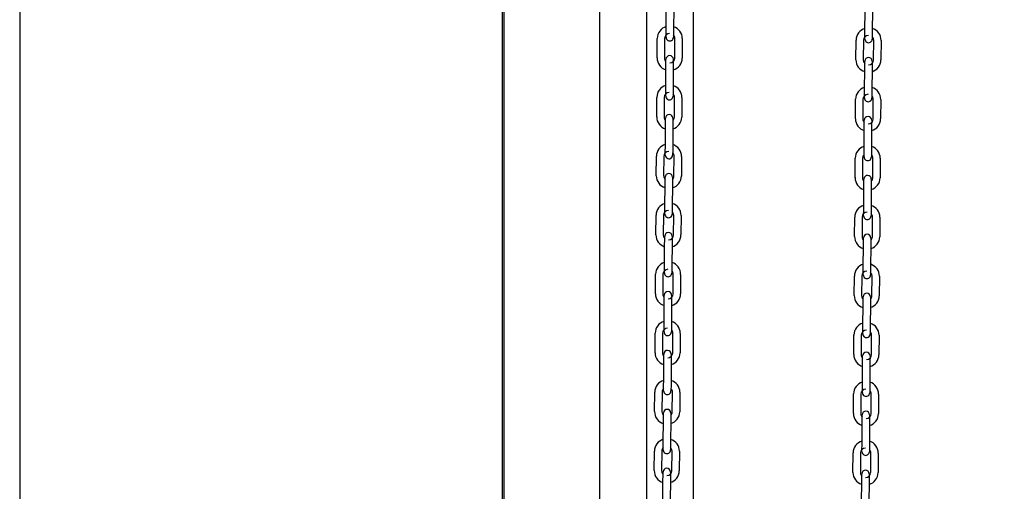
# Model space of a CAD drawing. Header units: inches. Extents: x 170 to 312, y 215 to 248.
# Tile 287 of 656: x 209.39 to 210.442, y 241.756 to 242.26. Entities that reach past the tile are written whole.
import ezdxf

# ---------------------------------------------------------------- set-up
doc = ezdxf.new("R2010")
doc.units = ezdxf.units.IN
doc.header["$LTSCALE"] = 0.25
doc.header["$MEASUREMENT"] = 0
doc.layers.add('ANNOTATIONS', color=1, linetype='Continuous')
doc.layers.add('MOTOR RH', color=7, linetype='Continuous')
doc.styles.add('ARIAL', font='arial.ttf', dxfattribs={"height": 0.09375})
doc.dimstyles.new('STANDARD$0', dxfattribs={"dimtxt": 0.09375, "dimasz": 0.09375, "dimexe": 0.03125, "dimexo": 0.046875, "dimgap": 0.09, "dimtad": 0, "dimtih": 1, "dimtoh": 1, "dimdec": 4, "dimzin": 0, "dimdsep": 46, "dimtxsty": 'ARIAL', "dimcen": 0.09, "dimadec": 0, "dimazin": 0, "dimtfac": 1, "dimtdec": 4, "dimtofl": 0, "dimtmove": 0, "dimatfit": 1, "dimfxl": 1, "dimtolj": 1, "dimtzin": 0, "dimarcsym": 0})

# ---------------------------------------------------------------- blocks, each defined once
blk = doc.blocks.new('*D26')
at = {"layer": 'ANNOTATIONS', "color": 0, "lineweight": -2, "transparency": 16777216}
for p, q in [((209.953, 244.125), (211.799, 244.125)), ((211.7677, 244.0313), (211.7677, 242.3317)), ((211.7677, 240.1972), (211.7677, 241.8968)), ((211.0372, 240.1034), (211.799, 240.1034))]:
    blk.add_line(p, q, dxfattribs=at)
at = {"layer": 'ANNOTATIONS', "color": 0, "transparency": 16777216}
for points in [[(211.7521, 244.0313), (211.7833, 244.0313), (211.7677, 244.125)], [(211.7521, 240.1972), (211.7833, 240.1972), (211.7677, 240.1034)]]:
    blk.add_solid(points, dxfattribs=at)
at = {"layer": 'defpoints', "color": 0, "transparency": 16777216}
for p in [(209.9061, 244.125), (210.9903, 240.1034), (211.7677, 240.1034)]:
    blk.add_point(p, dxfattribs=at)
at = {"layer": 'ANNOTATIONS', "color": 0, "transparency": 16777216, "insert": (211.7677, 242.1142), "char_height": 0.09375, "attachment_point": 5, "style": 'ARIAL'}
blk.add_mtext('\\A1;OPENING\\PHEIGHT', dxfattribs=at)
blk = doc.blocks.new('*D27')
at = {"layer": 'ANNOTATIONS', "color": 0, "lineweight": -2, "transparency": 16777216}
for p, q in [((209.953, 244.961), (212.4539, 244.961)), ((212.4227, 244.8673), (212.4227, 242.7497)), ((212.4227, 240.1972), (212.4227, 242.3148)), ((211.9575, 240.1034), (212.4539, 240.1034))]:
    blk.add_line(p, q, dxfattribs=at)
at = {"layer": 'ANNOTATIONS', "color": 0, "transparency": 16777216}
for points in [[(212.4071, 244.8673), (212.4383, 244.8673), (212.4227, 244.961)], [(212.4071, 240.1972), (212.4383, 240.1972), (212.4227, 240.1034)]]:
    blk.add_solid(points, dxfattribs=at)
at = {"layer": 'defpoints', "color": 0, "transparency": 16777216}
for p in [(209.9061, 244.961), (211.9107, 240.1034), (212.4227, 240.1034)]:
    blk.add_point(p, dxfattribs=at)
at = {"layer": 'ANNOTATIONS', "color": 0, "transparency": 16777216, "insert": (212.4227, 242.5322), "char_height": 0.09375, "attachment_point": 5, "style": 'ARIAL'}
blk.add_mtext('\\A1;TOTAL\\PHEIGHT', dxfattribs=at)

msp = doc.modelspace()

# ---------------------------------------------------------------- linework, layer by layer
at = {"layer": 'MOTOR RH'}
for p, q in [((209.39049, 245.60178), (209.39049, 240.10342)), ((209.90612, 240.10342), (209.90612, 245.60178)), ((209.90795, 240.1061), (209.90795, 244.91339)), ((210.01014, 240.1061), (210.01014, 244.91339)), ((210.06017, 244.63662), (210.06017, 240.10342)), ((210.1102, 240.1061), (210.1102, 244.29598)), ((210.08113, 242.25029), (210.08128, 242.27115)), ((210.08916, 242.2711), (210.08901, 242.25023)), ((210.29348, 242.24832), (210.29363, 242.26919)), ((210.30151, 242.26913), (210.30136, 242.24826)), ((210.07146, 242.21886), (210.07161, 242.23973)), ((210.07948, 242.23967), (210.07934, 242.2188)), ((210.08107, 242.24104), (210.08107, 242.24106)), ((210.09036, 242.21873), (210.09051, 242.23959)), ((210.09838, 242.23954), (210.09823, 242.21867)), ((210.28381, 242.21689), (210.28396, 242.23776)), ((210.29183, 242.2377), (210.29169, 242.21684)), ((210.30271, 242.21676), (210.30286, 242.23762)), ((210.31073, 242.23757), (210.31058, 242.2167)), ((210.08069, 242.18729), (210.08084, 242.20816)), ((210.08871, 242.2081), (210.08856, 242.18723)), ((210.29304, 242.18532), (210.29319, 242.20619)), ((210.30106, 242.20613), (210.30091, 242.18527)), ((210.07102, 242.15586), (210.07116, 242.17673)), ((210.07904, 242.17667), (210.07889, 242.15581)), ((210.08991, 242.15573), (210.09006, 242.17659)), ((210.09793, 242.17654), (210.09779, 242.15567)), ((210.28337, 242.15389), (210.28351, 242.17476)), ((210.29139, 242.1747), (210.29124, 242.15384)), ((210.29297, 242.17608), (210.29297, 242.17609)), ((210.30226, 242.15376), (210.30241, 242.17462)), ((210.31028, 242.17457), (210.31014, 242.1537)), ((210.08024, 242.12429), (210.08039, 242.14516)), ((210.08826, 242.1451), (210.08812, 242.12424)), ((210.29259, 242.12232), (210.29274, 242.14319)), ((210.30061, 242.14313), (210.30047, 242.12227)), ((210.07057, 242.09286), (210.07072, 242.11373)), ((210.07859, 242.11367), (210.07844, 242.09281)), ((210.08018, 242.11505), (210.08018, 242.11506)), ((210.08947, 242.09273), (210.08962, 242.11359)), ((210.09749, 242.11354), (210.09734, 242.09267)), ((210.28292, 242.09089), (210.28307, 242.11176)), ((210.29094, 242.1117), (210.29079, 242.09084)), ((210.30182, 242.09076), (210.30196, 242.11163)), ((210.30984, 242.11157), (210.30969, 242.09071)), ((210.0798, 242.06129), (210.07994, 242.08216)), ((210.08782, 242.0821), (210.08767, 242.06124)), ((210.29215, 242.05932), (210.29229, 242.08019)), ((210.30017, 242.08013), (210.30002, 242.05927)), ((210.07012, 242.02986), (210.07027, 242.05073)), ((210.07815, 242.05067), (210.078, 242.02981)), ((210.08902, 242.02973), (210.08917, 242.0506)), ((210.09704, 242.05054), (210.09689, 242.02967)), ((210.28247, 242.0279), (210.28262, 242.04876)), ((210.2905, 242.04871), (210.29035, 242.02784)), ((210.29208, 242.05008), (210.29208, 242.0501)), ((210.30137, 242.02776), (210.30152, 242.04863)), ((210.30939, 242.04857), (210.30924, 242.02771)), ((210.07935, 241.99829), (210.0795, 242.01916)), ((210.08737, 242.0191), (210.08722, 241.99824)), ((210.2917, 241.99633), (210.29185, 242.01719)), ((210.29972, 242.01714), (210.29957, 241.99627)), ((210.06968, 241.96687), (210.06983, 241.98773)), ((210.0777, 241.98768), (210.07755, 241.96681)), ((210.08857, 241.96673), (210.08872, 241.9876)), ((210.0966, 241.98754), (210.09645, 241.96668)), ((210.28203, 241.9649), (210.28218, 241.98576)), ((210.29005, 241.98571), (210.2899, 241.96484)), ((210.30092, 241.96476), (210.30107, 241.98563)), ((210.30895, 241.98557), (210.3088, 241.96471)), ((210.0789, 241.9353), (210.07905, 241.95616)), ((210.08693, 241.95611), (210.08678, 241.93524)), ((210.29125, 241.93333), (210.2914, 241.95419)), ((210.29928, 241.95414), (210.29913, 241.93327)), ((210.06923, 241.90387), (210.06938, 241.92473)), ((210.07725, 241.92468), (210.07711, 241.90381)), ((210.08813, 241.90373), (210.08828, 241.9246)), ((210.09615, 241.92454), (210.096, 241.90368)), ((210.28158, 241.9019), (210.28173, 241.92277)), ((210.2896, 241.92271), (210.28945, 241.90184)), ((210.29119, 241.92408), (210.29119, 241.9241)), ((210.30048, 241.90177), (210.30063, 241.92263)), ((210.3085, 241.92258), (210.30835, 241.90171)), ((210.07846, 241.8723), (210.07861, 241.89316)), ((210.08648, 241.89311), (210.08633, 241.87224)), ((210.29081, 241.87033), (210.29096, 241.8912)), ((210.29883, 241.89114), (210.29868, 241.87027)), ((210.06879, 241.84087), (210.06893, 241.86173)), ((210.07681, 241.86168), (210.07666, 241.84081)), ((210.08768, 241.84074), (210.08783, 241.8616)), ((210.0957, 241.86154), (210.09556, 241.84068)), ((210.28114, 241.8389), (210.28128, 241.85977)), ((210.28916, 241.85971), (210.28901, 241.83885)), ((210.29074, 241.86108), (210.29074, 241.8611)), ((210.30003, 241.83877), (210.30018, 241.85963)), ((210.30805, 241.85958), (210.30791, 241.83871)), ((210.07801, 241.8093), (210.07816, 241.83016)), ((210.08603, 241.83011), (210.08589, 241.80924)), ((210.29036, 241.80733), (210.29051, 241.8282)), ((210.29838, 241.82814), (210.29823, 241.80728)), ((210.06834, 241.77787), (210.06849, 241.79874)), ((210.07636, 241.79868), (210.07621, 241.77781)), ((210.08724, 241.77774), (210.08738, 241.7986)), ((210.09526, 241.79855), (210.09511, 241.77768)), ((210.28069, 241.7759), (210.28084, 241.79677)), ((210.28871, 241.79671), (210.28856, 241.77585)), ((210.29959, 241.77577), (210.29973, 241.79663)), ((210.30761, 241.79658), (210.30746, 241.77571)), ((210.07757, 241.7463), (210.07771, 241.76717)), ((210.08559, 241.76711), (210.08544, 241.74624)), ((210.28991, 241.74433), (210.29006, 241.7652)), ((210.29794, 241.76514), (210.29779, 241.74428))]:
    msp.add_line(p, q, dxfattribs=at)
at = {"layer": 'MOTOR RH', "flags": 128}
for points in [[(210.08107, 242.24104), (210.08107, 242.24121), (210.08107, 242.24174), (210.08108, 242.2426), (210.08109, 242.24375), (210.0811, 242.24515), (210.08111, 242.24675), (210.08112, 242.24848), (210.08113, 242.25029)], [(210.08896, 242.24338), (210.08895, 242.24254), (210.08895, 242.24168), (210.08894, 242.24116), (210.08894, 242.24101)], [(210.08901, 242.25023), (210.089, 242.24843), (210.08898, 242.24669), (210.08897, 242.24509), (210.08896, 242.24369), (210.08895, 242.24254)], [(210.29342, 242.23907), (210.29342, 242.23925), (210.29342, 242.23977), (210.29343, 242.24063), (210.29344, 242.24178), (210.29345, 242.24318), (210.29346, 242.24478), (210.29347, 242.24652), (210.29348, 242.24832)], [(210.30136, 242.24826), (210.30134, 242.24646), (210.30133, 242.24472), (210.30132, 242.24312), (210.30131, 242.24172), (210.3013, 242.24057)], [(210.08297, 242.23764), (210.08347, 242.23738), (210.08498, 242.23707)], [(210.08894, 242.24116), (210.08894, 242.24098)], [(210.30131, 242.24141), (210.3013, 242.24057), (210.3013, 242.23972), (210.30129, 242.23919), (210.30129, 242.23901)], [(210.08084, 242.20816), (210.08085, 242.20996), (210.08086, 242.2117), (210.08087, 242.2133), (210.08088, 242.2147), (210.08089, 242.21585)], [(210.08088, 242.21502), (210.08089, 242.21585), (210.0809, 242.2167), (210.0809, 242.21723), (210.0809, 242.2174)], [(210.0809, 242.21723), (210.0809, 242.21741)], [(210.08878, 242.21735), (210.08877, 242.21717), (210.08877, 242.21665), (210.08876, 242.21579), (210.08876, 242.21464), (210.08875, 242.21324), (210.08873, 242.21164), (210.08872, 242.2099), (210.08871, 242.2081)], [(210.29319, 242.20619), (210.2932, 242.20799), (210.29321, 242.20973), (210.29322, 242.21133), (210.29323, 242.21273), (210.29324, 242.21388)], [(210.29323, 242.21305), (210.29324, 242.21388), (210.29325, 242.21473), (210.29325, 242.21526), (210.29325, 242.21543)], [(210.29325, 242.21526), (210.29325, 242.21544)], [(210.30113, 242.21538), (210.30112, 242.21521), (210.30112, 242.21468), (210.30111, 242.21382), (210.30111, 242.21267), (210.3011, 242.21127), (210.30108, 242.20967), (210.30107, 242.20794), (210.30106, 242.20613)], [(210.08062, 242.17804), (210.08062, 242.17822), (210.08063, 242.17874), (210.08063, 242.1796), (210.08064, 242.18075), (210.08065, 242.18215), (210.08066, 242.18375), (210.08068, 242.18548), (210.08069, 242.18729)], [(210.08851, 242.18038), (210.08851, 242.17954), (210.0885, 242.17869), (210.0885, 242.17816), (210.0885, 242.17798)], [(210.08856, 242.18723), (210.08855, 242.18543), (210.08854, 242.18369), (210.08853, 242.18209), (210.08852, 242.18069), (210.08851, 242.17954)], [(210.29297, 242.17607), (210.29297, 242.17625), (210.29298, 242.17677), (210.29298, 242.17763), (210.29299, 242.17878), (210.293, 242.18018), (210.29301, 242.18178), (210.29302, 242.18352), (210.29304, 242.18532)], [(210.30091, 242.18527), (210.3009, 242.18346), (210.30089, 242.18173), (210.30087, 242.18013), (210.30086, 242.17872), (210.30086, 242.17757)], [(210.08252, 242.17464), (210.08303, 242.17438), (210.08453, 242.17407)], [(210.30086, 242.17841), (210.30086, 242.17757), (210.30085, 242.17672), (210.30085, 242.17619), (210.30085, 242.17601)], [(210.08039, 242.14516), (210.0804, 242.14696), (210.08042, 242.1487), (210.08043, 242.1503), (210.08044, 242.1517), (210.08044, 242.15285)], [(210.08044, 242.15202), (210.08044, 242.15285), (210.08045, 242.1537), (210.08045, 242.15423), (210.08046, 242.15441)], [(210.08832, 242.15279), (210.08831, 242.15164), (210.0883, 242.15024), (210.08829, 242.14864), (210.08828, 242.14691), (210.08826, 242.1451)], [(210.08833, 242.15435), (210.08833, 242.15417), (210.08832, 242.15365), (210.08832, 242.15279), (210.08831, 242.15196)], [(210.29274, 242.14319), (210.29275, 242.14499), (210.29276, 242.14673), (210.29278, 242.14833), (210.29279, 242.14973), (210.29279, 242.15088)], [(210.29279, 242.15005), (210.29279, 242.15088), (210.2928, 242.15174), (210.2928, 242.15226), (210.29281, 242.15244)], [(210.30068, 242.15238), (210.30068, 242.15221), (210.30067, 242.15168), (210.30067, 242.15083), (210.30066, 242.14967), (210.30065, 242.14827), (210.30064, 242.14667), (210.30063, 242.14494), (210.30061, 242.14313)], [(210.08018, 242.11504), (210.08018, 242.11522), (210.08018, 242.11574), (210.08019, 242.1166), (210.0802, 242.11775), (210.08021, 242.11915), (210.08022, 242.12075), (210.08023, 242.12249), (210.08024, 242.12429)], [(210.08807, 242.11738), (210.08806, 242.11654), (210.08806, 242.11569), (210.08805, 242.11516), (210.08805, 242.11502)], [(210.08812, 242.12424), (210.0881, 242.12243), (210.08809, 242.12069), (210.08808, 242.1191), (210.08807, 242.11769), (210.08806, 242.11654)], [(210.29254, 242.11463), (210.29255, 242.11578), (210.29255, 242.11718), (210.29257, 242.11878), (210.29258, 242.12052), (210.29259, 242.12232)], [(210.30047, 242.12227), (210.30045, 242.12046), (210.30044, 242.11873), (210.30043, 242.11713), (210.30042, 242.11573), (210.30041, 242.11457)], [(210.08207, 242.11164), (210.08258, 242.11138), (210.08409, 242.11107)], [(210.08805, 242.11516), (210.08805, 242.11498)], [(210.29253, 242.11308), (210.29253, 242.11325), (210.29253, 242.11378), (210.29254, 242.11463), (210.29254, 242.11547)], [(210.29253, 242.11307), (210.29253, 242.11325)], [(210.30042, 242.11541), (210.30041, 242.11457), (210.3004, 242.11372), (210.3004, 242.11319), (210.3004, 242.11302)], [(210.07994, 242.08216), (210.07996, 242.08396), (210.07997, 242.0857), (210.07998, 242.0873), (210.07999, 242.0887), (210.08, 242.08985)], [(210.07999, 242.08902), (210.08, 242.08985), (210.08, 242.09071), (210.08001, 242.09123), (210.08001, 242.0914)], [(210.08001, 242.09123), (210.08001, 242.09141)], [(210.08787, 242.08979), (210.08786, 242.08864), (210.08785, 242.08724), (210.08784, 242.08564), (210.08783, 242.08391), (210.08782, 242.0821)], [(210.08788, 242.09135), (210.08788, 242.09118), (210.08788, 242.09065), (210.08787, 242.08979), (210.08787, 242.08896)], [(210.29229, 242.08019), (210.29231, 242.082), (210.29232, 242.08373), (210.29233, 242.08533), (210.29234, 242.08673), (210.29235, 242.08788)], [(210.29234, 242.08705), (210.29235, 242.08788), (210.29235, 242.08874), (210.29236, 242.08926), (210.29236, 242.08944)], [(210.30022, 242.08783), (210.30021, 242.08668), (210.3002, 242.08527), (210.30019, 242.08368), (210.30018, 242.08194), (210.30017, 242.08013)], [(210.30023, 242.08939), (210.30023, 242.08921), (210.30023, 242.08868), (210.30022, 242.08783), (210.30022, 242.087)], [(210.07973, 242.05204), (210.07973, 242.05222), (210.07974, 242.05275), (210.07974, 242.0536), (210.07975, 242.05475), (210.07976, 242.05615), (210.07977, 242.05775), (210.07978, 242.05949), (210.0798, 242.06129)], [(210.08762, 242.05438), (210.08762, 242.05354), (210.08761, 242.05269), (210.08761, 242.05216), (210.0876, 242.05199)], [(210.08767, 242.06124), (210.08766, 242.05943), (210.08764, 242.0577), (210.08763, 242.0561), (210.08762, 242.05469), (210.08762, 242.05354)], [(210.29208, 242.05007), (210.29208, 242.05025), (210.29208, 242.05078), (210.29209, 242.05163), (210.2921, 242.05278), (210.29211, 242.05418), (210.29212, 242.05578), (210.29213, 242.05752), (210.29215, 242.05932)], [(210.30002, 242.05927), (210.30001, 242.05746), (210.29999, 242.05573), (210.29998, 242.05413), (210.29997, 242.05273), (210.29996, 242.05158)], [(210.08163, 242.04865), (210.08213, 242.04839), (210.08364, 242.04808)], [(210.29997, 242.05242), (210.29996, 242.05158), (210.29996, 242.05072), (210.29995, 242.0502), (210.29995, 242.05002)], [(210.0795, 242.01916), (210.07951, 242.02096), (210.07952, 242.0227), (210.07953, 242.0243), (210.07954, 242.0257), (210.07955, 242.02685)], [(210.07955, 242.02602), (210.07955, 242.02685), (210.07956, 242.02771), (210.07956, 242.02823), (210.07956, 242.02841)], [(210.08744, 242.02836), (210.08744, 242.02818), (210.08743, 242.02765), (210.08743, 242.0268), (210.08742, 242.02565), (210.08741, 242.02424), (210.0874, 242.02264), (210.08738, 242.02091), (210.08737, 242.0191)], [(210.29185, 242.01719), (210.29186, 242.019), (210.29187, 242.02073), (210.29188, 242.02233), (210.29189, 242.02373), (210.2919, 242.02488)], [(210.2919, 242.02405), (210.2919, 242.02488), (210.29191, 242.02574), (210.29191, 242.02627), (210.29191, 242.02644)], [(210.29978, 242.02483), (210.29977, 242.02368), (210.29976, 242.02228), (210.29975, 242.02068), (210.29973, 242.01894), (210.29972, 242.01714)], [(210.29979, 242.02639), (210.29979, 242.02621), (210.29978, 242.02568), (210.29978, 242.02483), (210.29977, 242.024)], [(210.07928, 241.98904), (210.07929, 241.98922), (210.07929, 241.98975), (210.0793, 241.9906), (210.0793, 241.99175), (210.07931, 241.99315), (210.07932, 241.99475), (210.07934, 241.99649), (210.07935, 241.99829)], [(210.08717, 241.99138), (210.08717, 241.99055), (210.08716, 241.98969), (210.08716, 241.98916), (210.08716, 241.98899)], [(210.08722, 241.99824), (210.08721, 241.99643), (210.0872, 241.9947), (210.08719, 241.9931), (210.08718, 241.9917), (210.08717, 241.99055)], [(210.29163, 241.98707), (210.29163, 241.98725), (210.29164, 241.98778), (210.29164, 241.98863), (210.29165, 241.98978), (210.29166, 241.99119), (210.29167, 241.99279), (210.29169, 241.99452), (210.2917, 241.99633)], [(210.29957, 241.99627), (210.29956, 241.99447), (210.29955, 241.99273), (210.29954, 241.99113), (210.29953, 241.98973), (210.29952, 241.98858)], [(210.08118, 241.98565), (210.08169, 241.98539), (210.08319, 241.98508)], [(210.29952, 241.98942), (210.29952, 241.98858), (210.29951, 241.98772), (210.29951, 241.9872), (210.29951, 241.98705)], [(210.29951, 241.9872), (210.29951, 241.98702)], [(210.07905, 241.95616), (210.07906, 241.95797), (210.07908, 241.9597), (210.07909, 241.9613), (210.0791, 241.9627), (210.07911, 241.96385)], [(210.0791, 241.96302), (210.07911, 241.96385), (210.07911, 241.96471), (210.07912, 241.96524), (210.07912, 241.96541)], [(210.07912, 241.96524), (210.07912, 241.96541)], [(210.08699, 241.96536), (210.08699, 241.96518), (210.08699, 241.96465), (210.08698, 241.9638), (210.08697, 241.96265), (210.08696, 241.96125), (210.08695, 241.95965), (210.08694, 241.95791), (210.08693, 241.95611)], [(210.2914, 241.95419), (210.29141, 241.956), (210.29143, 241.95773), (210.29144, 241.95933), (210.29145, 241.96074), (210.29146, 241.96189)], [(210.29145, 241.96105), (210.29146, 241.96189), (210.29146, 241.96274), (210.29147, 241.96327), (210.29147, 241.96345)], [(210.29933, 241.96183), (210.29932, 241.96068), (210.29931, 241.95928), (210.2993, 241.95768), (210.29929, 241.95594), (210.29928, 241.95414)], [(210.29934, 241.96339), (210.29934, 241.96321), (210.29934, 241.96269), (210.29933, 241.96183), (210.29932, 241.961)], [(210.07884, 241.92604), (210.07884, 241.92622), (210.07884, 241.92675), (210.07885, 241.9276), (210.07886, 241.92875), (210.07887, 241.93016), (210.07888, 241.93176), (210.07889, 241.93349), (210.0789, 241.9353)], [(210.08673, 241.92839), (210.08672, 241.92755), (210.08672, 241.92669), (210.08671, 241.92617), (210.08671, 241.92599)], [(210.08678, 241.93524), (210.08676, 241.93343), (210.08675, 241.9317), (210.08674, 241.9301), (210.08673, 241.9287), (210.08672, 241.92755)], [(210.29119, 241.92408), (210.29119, 241.92425), (210.29119, 241.92478), (210.2912, 241.92564), (210.29121, 241.92679), (210.29122, 241.92819), (210.29123, 241.92979), (210.29124, 241.93152), (210.29125, 241.93333)], [(210.29913, 241.93327), (210.29911, 241.93147), (210.2991, 241.92973), (210.29909, 241.92813), (210.29908, 241.92673), (210.29907, 241.92558)], [(210.08074, 241.92265), (210.08124, 241.92239), (210.08275, 241.92208)], [(210.29908, 241.92642), (210.29907, 241.92558), (210.29907, 241.92472), (210.29906, 241.9242), (210.29906, 241.92405)], [(210.29906, 241.9242), (210.29906, 241.92402)], [(210.07861, 241.89316), (210.07862, 241.89497), (210.07863, 241.8967), (210.07864, 241.8983), (210.07865, 241.89971), (210.07866, 241.90086)], [(210.07865, 241.90002), (210.07866, 241.90086), (210.07867, 241.90171), (210.07867, 241.90224), (210.07867, 241.90241)], [(210.08655, 241.90236), (210.08654, 241.90218), (210.08654, 241.90165), (210.08653, 241.9008), (210.08653, 241.89965), (210.08652, 241.89825), (210.0865, 241.89665), (210.08649, 241.89491), (210.08648, 241.89311)], [(210.29096, 241.8912), (210.29097, 241.893), (210.29098, 241.89474), (210.29099, 241.89634), (210.291, 241.89774), (210.29101, 241.89889)], [(210.291, 241.89806), (210.29101, 241.89889), (210.29102, 241.89974), (210.29102, 241.90027), (210.29102, 241.90045)], [(210.29889, 241.90039), (210.29889, 241.90021), (210.29889, 241.89969), (210.29888, 241.89883), (210.29888, 241.89768), (210.29887, 241.89628), (210.29885, 241.89468), (210.29884, 241.89294), (210.29883, 241.89114)], [(210.07839, 241.86305), (210.07839, 241.86322), (210.0784, 241.86375), (210.0784, 241.8646), (210.07841, 241.86544)], [(210.0784, 241.8646), (210.07841, 241.86576), (210.07842, 241.86716), (210.07843, 241.86876), (210.07844, 241.87049), (210.07846, 241.8723)], [(210.08628, 241.86539), (210.08628, 241.86455), (210.08627, 241.86369), (210.08627, 241.86317), (210.08627, 241.86302)], [(210.08633, 241.87224), (210.08632, 241.87044), (210.08631, 241.8687), (210.08629, 241.8671), (210.08628, 241.8657), (210.08628, 241.86455)], [(210.29074, 241.86108), (210.29074, 241.86126), (210.29075, 241.86178), (210.29075, 241.86264), (210.29076, 241.86379), (210.29077, 241.86519), (210.29078, 241.86679), (210.29079, 241.86852), (210.29081, 241.87033)], [(210.29868, 241.87027), (210.29867, 241.86847), (210.29866, 241.86673), (210.29864, 241.86513), (210.29863, 241.86373), (210.29863, 241.86258)], [(210.07839, 241.86305), (210.07839, 241.86322)], [(210.08029, 241.85965), (210.0808, 241.85939), (210.0823, 241.85908)], [(210.08627, 241.86317), (210.08627, 241.86299)], [(210.29863, 241.86342), (210.29863, 241.86258), (210.29862, 241.86173), (210.29862, 241.8612), (210.29862, 241.86106)], [(210.29862, 241.8612), (210.29862, 241.86102)], [(210.07816, 241.83016), (210.07817, 241.83197), (210.07818, 241.83371), (210.0782, 241.8353), (210.07821, 241.83671), (210.07821, 241.83786)], [(210.07821, 241.83703), (210.07821, 241.83786), (210.07822, 241.83871), (210.07822, 241.83924), (210.07823, 241.83941)], [(210.07822, 241.83924), (210.07823, 241.83942)], [(210.08609, 241.8378), (210.08608, 241.83665), (210.08607, 241.83525), (210.08606, 241.83365), (210.08605, 241.83191), (210.08603, 241.83011)], [(210.0861, 241.83936), (210.0861, 241.83918), (210.08609, 241.83866), (210.08609, 241.8378), (210.08608, 241.83697)], [(210.29051, 241.8282), (210.29052, 241.83), (210.29053, 241.83174), (210.29055, 241.83334), (210.29056, 241.83474), (210.29056, 241.83589)], [(210.29056, 241.83506), (210.29056, 241.83589), (210.29057, 241.83674), (210.29057, 241.83727), (210.29057, 241.83745)], [(210.29845, 241.83739), (210.29845, 241.83721), (210.29844, 241.83669), (210.29844, 241.83583), (210.29843, 241.83468), (210.29842, 241.83328), (210.29841, 241.83168), (210.2984, 241.82995), (210.29838, 241.82814)], [(210.07795, 241.80005), (210.07795, 241.80022), (210.07795, 241.80075), (210.07796, 241.80161), (210.07796, 241.80245)], [(210.07796, 241.80161), (210.07797, 241.80276), (210.07798, 241.80416), (210.07799, 241.80576), (210.078, 241.80749), (210.07801, 241.8093)], [(210.08584, 241.80239), (210.08583, 241.80155), (210.08582, 241.8007), (210.08582, 241.80017), (210.08582, 241.8)], [(210.08589, 241.80924), (210.08587, 241.80744), (210.08586, 241.8057), (210.08585, 241.8041), (210.08584, 241.8027), (210.08583, 241.80155)], [(210.2903, 241.79808), (210.2903, 241.79826), (210.2903, 241.79878), (210.29031, 241.79964), (210.29031, 241.80079), (210.29032, 241.80219), (210.29034, 241.80379), (210.29035, 241.80553), (210.29036, 241.80733)], [(210.29823, 241.80728), (210.29822, 241.80547), (210.29821, 241.80373), (210.2982, 241.80214), (210.29819, 241.80073), (210.29818, 241.79958)], [(210.07984, 241.79665), (210.08035, 241.79639), (210.08185, 241.79608)], [(210.08582, 241.80017), (210.08582, 241.79999)], [(210.29819, 241.80042), (210.29818, 241.79958), (210.29817, 241.79873), (210.29817, 241.7982), (210.29817, 241.79802)], [(210.07771, 241.76717), (210.07773, 241.76897), (210.07774, 241.77071), (210.07775, 241.77231), (210.07776, 241.77371), (210.07777, 241.77486)], [(210.07776, 241.77403), (210.07777, 241.77486), (210.07777, 241.77571), (210.07778, 241.77624), (210.07778, 241.77641)], [(210.07778, 241.77624), (210.07778, 241.77642)], [(210.08565, 241.77636), (210.08565, 241.77618), (210.08565, 241.77566), (210.08564, 241.7748), (210.08563, 241.77365), (210.08562, 241.77225), (210.08561, 241.77065), (210.0856, 241.76892), (210.08559, 241.76711)], [(210.29006, 241.7652), (210.29008, 241.767), (210.29009, 241.76874), (210.2901, 241.77034), (210.29011, 241.77174), (210.29012, 241.77289)], [(210.29011, 241.77206), (210.29012, 241.77289), (210.29012, 241.77375), (210.29013, 241.77427), (210.29013, 241.77445)], [(210.298, 241.77439), (210.298, 241.77422), (210.298, 241.77369), (210.29799, 241.77283), (210.29798, 241.77168), (210.29797, 241.77028), (210.29796, 241.76868), (210.29795, 241.76695), (210.29794, 241.76514)]]:
    msp.add_lwpolyline(points, dxfattribs=at)
at = {"layer": 'MOTOR RH'}
for centre, radius, start, end in [((210.0848, 242.23963), 0.01319, 106.06756, 179.59345), ((210.0848, 242.23963), 0.00531, 89.59345, 179.59345), ((210.08519, 242.23963), 0.00531, 359.59345, 44.86854), ((210.08519, 242.23963), 0.01319, 359.59345, 73.11934), ((210.29715, 242.23766), 0.01319, 106.06756, 179.59345), ((210.29715, 242.23766), 0.00531, 89.59345, 179.59345), ((210.29754, 242.23766), 0.01319, 359.59345, 73.11934), ((210.08501, 242.24101), 0.00394, 179.59345, 359.59347), ((210.29735, 242.23904), 0.00394, 179.59345, 359.59347), ((210.29754, 242.23766), 0.00531, 359.59345, 44.86803), ((210.08465, 242.21877), 0.01319, 179.59345, 253.12364), ((210.08465, 242.21877), 0.00531, 179.59345, 224.88328), ((210.08484, 242.21738), 0.00394, 359.59345, 179.59343), ((210.08504, 242.21876), 0.00531, 269.59345, 359.59345), ((210.08504, 242.21876), 0.01319, 286.07186, 359.59345), ((210.297, 242.2168), 0.01319, 179.59345, 253.12364), ((210.297, 242.2168), 0.00531, 179.59345, 224.88293), ((210.29719, 242.21541), 0.00394, 359.59345, 179.59343), ((210.29739, 242.2168), 0.00531, 269.59345, 359.59345), ((210.29739, 242.2168), 0.01319, 286.07186, 359.59345), ((210.08435, 242.17663), 0.01319, 106.06756, 179.59345), ((210.08435, 242.17663), 0.00531, 89.59345, 179.59345), ((210.08475, 242.17663), 0.00531, 359.59345, 44.86794), ((210.08475, 242.17663), 0.01319, 359.59345, 73.11934), ((210.2967, 242.17467), 0.01319, 106.06756, 179.59345), ((210.2967, 242.17467), 0.00531, 89.59345, 179.59345), ((210.2971, 242.17466), 0.01319, 359.59345, 73.11934), ((210.08456, 242.17801), 0.00394, 179.59345, 359.59347), ((210.29691, 242.17604), 0.00394, 179.59345, 359.59347), ((210.2971, 242.17466), 0.00531, 359.59345, 44.86796), ((210.0842, 242.15577), 0.01319, 179.59345, 253.12364), ((210.0842, 242.15577), 0.00531, 179.59345, 224.88293), ((210.08439, 242.15438), 0.00394, 359.59345, 179.59343), ((210.0846, 242.15576), 0.01319, 286.07186, 359.59345), ((210.0846, 242.15576), 0.00531, 314.33321, 359.59345), ((210.29655, 242.1538), 0.01319, 179.59345, 253.12364), ((210.29655, 242.1538), 0.00531, 179.59345, 224.88293), ((210.29674, 242.15241), 0.00394, 359.59345, 179.59343), ((210.29695, 242.1538), 0.00531, 269.59345, 359.59345), ((210.29695, 242.1538), 0.01319, 286.07186, 359.59345), ((210.08391, 242.11363), 0.01319, 106.06756, 179.59345), ((210.08391, 242.11363), 0.00531, 89.59345, 179.59345), ((210.0843, 242.11363), 0.00531, 359.59345, 44.86826), ((210.0843, 242.11363), 0.01319, 359.59345, 73.11934), ((210.29626, 242.11167), 0.01319, 106.06756, 179.59345), ((210.29665, 242.11166), 0.01319, 359.59345, 73.11934), ((210.08411, 242.11501), 0.00394, 179.59345, 359.59347), ((210.29626, 242.11167), 0.00531, 134.31817, 179.59345), ((210.29646, 242.11304), 0.00394, 179.59345, 359.59347), ((210.29665, 242.11166), 0.00531, 359.59345, 44.86854), ((210.08376, 242.09277), 0.01319, 179.59345, 253.12364), ((210.08376, 242.09277), 0.00531, 179.59345, 224.88293), ((210.08395, 242.09138), 0.00394, 359.59345, 179.59343), ((210.08415, 242.09277), 0.01319, 286.07186, 359.59345), ((210.08415, 242.09277), 0.00531, 314.33326, 359.59345), ((210.29611, 242.0908), 0.01319, 179.59345, 253.12364), ((210.29611, 242.0908), 0.00531, 179.59345, 224.88293), ((210.2963, 242.08941), 0.00394, 359.59345, 179.59343), ((210.2965, 242.0908), 0.01319, 286.07186, 359.59345), ((210.2965, 242.0908), 0.00531, 314.33294, 359.59345), ((210.08346, 242.05064), 0.01319, 106.06756, 179.59345), ((210.08346, 242.05064), 0.00531, 89.59345, 179.59345), ((210.08385, 242.05063), 0.00531, 359.59345, 44.86792), ((210.08385, 242.05063), 0.01319, 359.59345, 73.11934), ((210.29581, 242.04867), 0.01319, 106.06756, 179.59345), ((210.29581, 242.04867), 0.00531, 89.59345, 179.59345), ((210.2962, 242.04867), 0.01319, 359.59345, 73.11934), ((210.08367, 242.05201), 0.00394, 179.59345, 359.59347), ((210.29602, 242.05005), 0.00394, 179.59345, 359.59347), ((210.2962, 242.04867), 0.00531, 359.59345, 44.86854), ((210.08331, 242.02977), 0.01319, 179.59345, 253.12364), ((210.08331, 242.02977), 0.00531, 179.59345, 224.88356), ((210.0835, 242.02838), 0.00394, 359.59345, 179.59343), ((210.08371, 242.02977), 0.00531, 269.59345, 359.59345), ((210.08371, 242.02977), 0.01319, 286.07186, 359.59345), ((210.29566, 242.0278), 0.01319, 179.59345, 253.12364), ((210.29566, 242.0278), 0.00531, 179.59345, 224.88293), ((210.29585, 242.02642), 0.00394, 359.59345, 179.59343), ((210.29606, 242.0278), 0.01319, 286.07186, 359.59345), ((210.29606, 242.0278), 0.00531, 314.33313, 359.59345), ((210.08301, 241.98764), 0.01319, 106.06756, 179.59345), ((210.08301, 241.98764), 0.00531, 89.59345, 179.59345), ((210.08341, 241.98764), 0.00531, 359.59345, 44.86817), ((210.08341, 241.98764), 0.01319, 359.59345, 73.11934), ((210.29536, 241.98567), 0.01319, 106.06756, 179.59345), ((210.29536, 241.98567), 0.00531, 89.59345, 179.59345), ((210.29576, 241.98567), 0.01319, 359.59345, 73.11934), ((210.08322, 241.98901), 0.00394, 179.59345, 359.59347), ((210.29557, 241.98705), 0.00394, 179.59345, 359.59347), ((210.29576, 241.98567), 0.00531, 359.59345, 44.86854), ((210.08305, 241.96539), 0.00394, 359.59345, 179.59343), ((210.08287, 241.96677), 0.01319, 179.59345, 253.12364), ((210.08287, 241.96677), 0.00531, 179.59345, 224.88348), ((210.08326, 241.96677), 0.00531, 269.59345, 359.59345), ((210.08326, 241.96677), 0.01319, 286.07186, 359.59345), ((210.29522, 241.9648), 0.01319, 179.59345, 253.12364), ((210.29522, 241.9648), 0.00531, 179.59345, 224.88293), ((210.2954, 241.96342), 0.00394, 359.59345, 179.59343), ((210.29561, 241.9648), 0.01319, 286.07186, 359.59345), ((210.29561, 241.9648), 0.00531, 314.33302, 359.59345), ((210.08257, 241.92464), 0.01319, 106.06756, 179.59345), ((210.08257, 241.92464), 0.00531, 89.59345, 179.59345), ((210.08296, 241.92464), 0.00531, 359.59345, 44.86833), ((210.08296, 241.92464), 0.01319, 359.59345, 73.11934), ((210.29492, 241.92267), 0.01319, 106.06756, 179.59345), ((210.29492, 241.92267), 0.00531, 89.59345, 179.59345), ((210.29531, 241.92267), 0.01319, 359.59345, 73.11934), ((210.08277, 241.92602), 0.00394, 179.59345, 359.59347), ((210.29512, 241.92405), 0.00394, 179.59345, 359.59347), ((210.29531, 241.92267), 0.00531, 359.59345, 44.86854), ((210.08261, 241.90239), 0.00394, 359.59345, 179.59343), ((210.08242, 241.90377), 0.01319, 179.59345, 253.12364), ((210.08242, 241.90377), 0.00531, 179.59345, 224.88348), ((210.08281, 241.90377), 0.00531, 269.59345, 359.59345), ((210.08281, 241.90377), 0.01319, 286.07186, 359.59345), ((210.29477, 241.90181), 0.01319, 179.59345, 253.12364), ((210.29477, 241.90181), 0.00531, 179.59345, 224.88293), ((210.29496, 241.90042), 0.00394, 359.59345, 179.59343), ((210.29516, 241.9018), 0.00531, 269.59345, 359.59345), ((210.29516, 241.9018), 0.01319, 286.07186, 359.59345), ((210.08212, 241.86164), 0.01319, 106.06756, 179.59345), ((210.08212, 241.86164), 0.00531, 134.31779, 179.59345), ((210.08252, 241.86164), 0.00531, 359.59345, 44.86824), ((210.08252, 241.86164), 0.01319, 359.59345, 73.11934), ((210.29447, 241.85967), 0.01319, 106.06756, 179.59345), ((210.29447, 241.85967), 0.00531, 89.59345, 179.59345), ((210.29487, 241.85967), 0.01319, 359.59345, 73.11934), ((210.08233, 241.86302), 0.00394, 179.59345, 359.59347), ((210.29468, 241.86105), 0.00394, 179.59345, 359.59347), ((210.29487, 241.85967), 0.00531, 359.59345, 44.86831), ((210.08216, 241.83939), 0.00394, 359.59345, 179.59343), ((210.08197, 241.84078), 0.01319, 179.59345, 253.12364), ((210.08197, 241.84078), 0.00531, 179.59345, 224.8828), ((210.08237, 241.84077), 0.01319, 286.07186, 359.59345), ((210.08237, 241.84077), 0.00531, 314.33308, 359.59345), ((210.29432, 241.83881), 0.01319, 179.59345, 253.12364), ((210.29432, 241.83881), 0.00531, 179.59345, 224.88293), ((210.29451, 241.83742), 0.00394, 359.59345, 179.59343), ((210.29472, 241.8388), 0.00531, 269.59345, 359.59345), ((210.29472, 241.8388), 0.01319, 286.07186, 359.59345), ((210.08168, 241.79864), 0.01319, 106.06756, 179.59345), ((210.08168, 241.79864), 0.00531, 134.31809, 179.59345), ((210.08207, 241.79864), 0.00531, 359.59345, 44.86872), ((210.08207, 241.79864), 0.01319, 359.59345, 73.11934), ((210.29403, 241.79667), 0.01319, 106.06756, 179.59345), ((210.29403, 241.79667), 0.00531, 89.59345, 179.59345), ((210.29442, 241.79667), 0.01319, 359.59345, 73.11934), ((210.08188, 241.80002), 0.00394, 179.59345, 359.59347), ((210.29423, 241.79805), 0.00394, 179.59345, 359.59347), ((210.29442, 241.79667), 0.00531, 359.59345, 44.86854), ((210.08172, 241.77639), 0.00394, 359.59345, 179.59343), ((210.08153, 241.77778), 0.01319, 179.59345, 253.12364), ((210.08153, 241.77778), 0.00531, 179.59345, 224.88293), ((210.08192, 241.77777), 0.00531, 269.59345, 359.59345), ((210.08192, 241.77777), 0.01319, 286.07186, 359.59345), ((210.29388, 241.77581), 0.01319, 179.59345, 253.12364), ((210.29388, 241.77581), 0.00531, 179.59345, 224.88293), ((210.29407, 241.77442), 0.00394, 359.59345, 179.59343), ((210.29427, 241.77581), 0.00531, 269.59345, 359.59345), ((210.29427, 241.77581), 0.01319, 286.07186, 359.59345)]:
    msp.add_arc(centre, radius, start, end, dxfattribs=at)

# ---------------------------------------------------------------- dimensions: what is measured, and where the dimension line sits
at = {"layer": 'ANNOTATIONS'}
for base, p1, p2, text, picture, middle in [((212.4227, 240.10342), (209.90612, 244.96103), (211.91065, 240.10342), 'TOTAL\\PHEIGHT', '*D27', (212.4227, 242.53223)), ((211.76771, 240.10342), (209.90612, 244.12505), (210.99031, 240.10342), 'OPENING\\PHEIGHT', '*D26', (211.76771, 242.11424))]:
    dim = msp.add_linear_dim(base=base, p1=p1, p2=p2, angle=90, text=text, dimstyle='STANDARD$0', dxfattribs=at)
    dim.commit()
    dim.dimension.update_dxf_attribs({"geometry": picture, "text_midpoint": middle})

doc.saveas('drawing.dxf')
